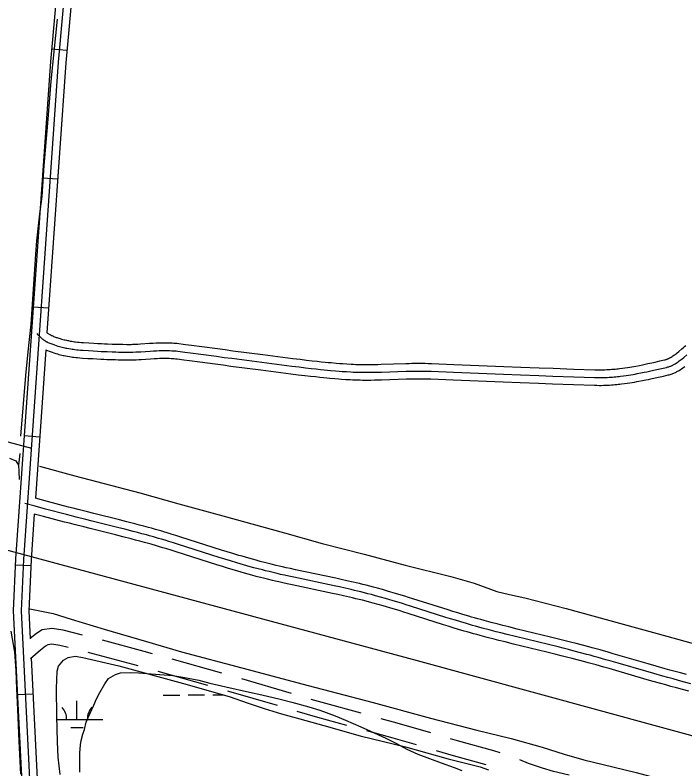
# Model space of a CAD drawing. Extents: x 3424494 to 3462436, y 522220 to 547718.
# Drawn here: x 3442482 to 3443777, y 531186 to 532644 of the extents above; entities that cross this region are included whole.
import ezdxf

# ---------------------------------------------------------------- set-up
doc = ezdxf.new("R2010")
doc.units = 0
for name, color, linetype in [('V-DTCH-CNTR', 7, 'Continuous'), ('V-ROAD-CNTR', 7, 'Continuous'), ('V-SITE-VEGE', 7, 'Continuous'), ('V-TOPO-SHOR', 7, 'Continuous'), ('V-WETL-SWMP', 7, 'Continuous')]:
    doc.layers.add(name, color=color, linetype=linetype)

msp = doc.modelspace()

# ---------------------------------------------------------------- linework, layer by layer
at = {"layer": 'V-DTCH-CNTR'}
msp.add_lwpolyline([(3442514.1, 531805.7), (3442419.3, 531830.7), (3442191.7, 531888.8), (3442009.5, 531939.4), (3441992.4, 531948.1), (3441969.5, 531966.1), (3441958.4, 531979.3), (3441953.2, 531997.1), (3441952.7, 532024.8), (3441957.2, 532103.2), (3441974.1, 532268.5), (3441999.1, 532466), (3442020.1, 532665.6), (3442043.2, 532880.3), (3442067.7, 533100.9), (3442099.1, 533379.5)], dxfattribs=at)
at = {"layer": 'V-ROAD-CNTR'}
for p, q in [((3442581.9, 532575.6), (3442552, 532578.3)), ((3442564, 532326.6), (3442534, 532328.7)), ((3442546.5, 532077.2), (3442516.6, 532079.3)), ((3442529.1, 531827.8), (3442499.2, 531829.9)), ((3442512, 531578.8), (3442482, 531580.1)), ((3442719.6, 531385.1), (3442623, 531410.8)), ((3442881.8, 531370.7), (3442785.6, 531397.8)), ((3442854.4, 531347.3), (3442758.1, 531374.3)), ((3443016.3, 531331.5), (3442920.3, 531359.7)), ((3442516.2, 531330.5), (3442486.2, 531329))]:
    msp.add_line(p, q, dxfattribs=at)
for points in [[(3443322, 537080.4), (3443326.8, 536843.7), (3443318.5, 536810.4), (3443301.9, 536789.2), (3443273.5, 536773.3), (3443226.4, 536757.4), (3443055.2, 536735.9), (3443017.3, 536728.1), (3442976.8, 536706.7), (3442946.2, 536683.9), (3442943.8, 536660.8), (3442875.9, 535838.3), (3442706.4, 534118.2), (3442564.8, 532553.4), (3442497.5, 531591.1), (3442493.1, 531491.9), (3442534, 530671.6)], [(3442710, 534307.6), (3442691.5, 534119.6), (3442549.8, 532554.6), (3442482.5, 531592), (3442478.1, 531491.8), (3442519, 530671)], [(3444661.9, 531011.6), (3443260.1, 531394.7), (3441450.2, 531882.4), (3439591, 532384.6), (3437293.5, 533005.9), (3435088.7, 533601.6), (3433157.1, 534129)], [(3442664.9, 533493.1), (3442579.8, 532552.2), (3442543.2, 532029.2)], [(3442523.8, 532027.9), (3442525.1, 532026.6), (3442526.3, 532025.3), (3442527.4, 532024.2), (3442528.4, 532023.1), (3442529.5, 532022.2), (3442530.4, 532021.3), (3442532.2, 532019.6), (3442533.8, 532018.2), (3442535.3, 532017.1), (3442536.6, 532016.1), (3442537.8, 532015.3), (3442538.8, 532014.6), (3442539.7, 532014), (3442541.4, 532013), (3442542.6, 532012.3), (3442543.6, 532011.8), (3442545.1, 532011), (3442546.6, 532010.4), (3442548.7, 532009.5), (3442550.6, 532008.7), (3442552.5, 532008), (3442554.4, 532007.3), (3442556.2, 532006.7), (3442557.9, 532006), (3442561.3, 532004.9), (3442564.5, 532004), (3442567.4, 532003.1), (3442570.2, 532002.3), (3442572.9, 532001.7), (3442575.3, 532001.1), (3442577.6, 532000.5), (3442579.8, 532000.1), (3442581.9, 531999.7), (3442585.7, 531999), (3442589.1, 531998.4), (3442592, 531997.9), (3442594.6, 531997.6), (3442596.9, 531997.3), (3442600.8, 531996.8), (3442603.8, 531996.5), (3442608.3, 531996.1), (3442612.8, 531995.8), (3442623.4, 531995.1), (3442632.7, 531994.5), (3442640.8, 531994.1), (3442647.9, 531993.7), (3442654.1, 531993.4), (3442659.5, 531993.2), (3442669.1, 531992.8), (3442676.2, 531992.6), (3442681.5, 531992.4), (3442689.6, 531992.3), (3442697.6, 531992.2), (3442700.7, 531992.2), (3442703.7, 531992.2), (3442706.6, 531992.2), (3442709.4, 531992.3), (3442714.9, 531992.5), (3442720, 531992.8), (3442724.8, 531993), (3442742.8, 531994.2), (3442749.5, 531994.6), (3442755.4, 531994.9), (3442760.5, 531995.2), (3442765.1, 531995.3), (3442769, 531995.4), (3442772.5, 531995.4), (3442775.5, 531995.3), (3442778.1, 531995.3), (3442780.4, 531995.2), (3442784.5, 531995), (3442787.5, 531994.9), (3442789.8, 531994.7), (3442793.2, 531994.4), (3442796.6, 531994), (3442809.6, 531992.3), (3442821, 531990.8), (3442841, 531988.2), (3442870.9, 531984.1), (3442885.8, 531982.1), (3442900.8, 531980.2), (3442958.9, 531972.7), (3443017.1, 531965.2), (3443031.2, 531963.4), (3443043.6, 531961.9), (3443054.5, 531960.6)], [(3442543.2, 532029.2), (3442549.8, 532025.5), (3442550.4, 532025.2), (3442551.4, 532024.6), (3442552.6, 532024.1), (3442554.3, 532023.4), (3442556.1, 532022.7), (3442557.9, 532022), (3442559.5, 532021.4), (3442561.2, 532020.8), (3442562.7, 532020.3), (3442565.9, 532019.2), (3442568.8, 532018.3), (3442571.5, 532017.5), (3442574.1, 532016.8), (3442576.5, 532016.2), (3442578.7, 532015.7), (3442580.9, 532015.2), (3442582.9, 532014.8), (3442584.7, 532014.4), (3442588.3, 532013.7), (3442591.5, 532013.2), (3442594.2, 532012.8), (3442596.6, 532012.4), (3442598.7, 532012.2), (3442602.5, 532011.7), (3442605.3, 532011.4), (3442609.5, 532011), (3442613.9, 532010.7), (3442624.3, 532010.1), (3442633.6, 532009.5), (3442641.6, 532009.1), (3442648.6, 532008.7), (3442654.8, 532008.4), (3442660.2, 532008.2), (3442669.6, 532007.8), (3442676.6, 532007.6), (3442681.9, 532007.4), (3442689.8, 532007.3), (3442697.7, 532007.2), (3442700.7, 532007.2), (3442703.5, 532007.2), (3442706.3, 532007.2), (3442708.9, 532007.3), (3442714.2, 532007.5), (3442719.2, 532007.7), (3442723.9, 532008), (3442741.8, 532009.2), (3442748.6, 532009.6), (3442754.7, 532009.9), (3442760, 532010.1), (3442764.7, 532010.3), (3442768.8, 532010.4), (3442772.5, 532010.4), (3442775.7, 532010.3), (3442778.5, 532010.3), (3442781, 532010.2), (3442785.3, 532010), (3442788.5, 532009.8), (3442791, 532009.6), (3442794.7, 532009.3), (3442798.3, 532008.9), (3442806.8, 532007.8)], [(3442806.8, 532007.8), (3442811.5, 532007.2), (3442823, 532005.7), (3442843, 532003.1), (3442872.9, 531999), (3442887.8, 531997), (3442902.7, 531995), (3442960.8, 531987.5), (3443018.9, 531980), (3443033.1, 531978.3), (3443045.4, 531976.8), (3443056.2, 531975.5)], [(3443759.1, 531988.4), (3443760.8, 531989.7), (3443762.4, 531990.9), (3443765.5, 531993.4), (3443771.5, 531998.4), (3443774.2, 532000.7), (3443776.8, 532002.8), (3443779.3, 532004.8)], [(3442540.9, 531996.4), (3442520.8, 531709.4)], [(3442540.9, 531996.4), (3442547.2, 531994), (3442549.2, 531993.2), (3442551.2, 531992.5), (3442553.1, 531991.8), (3442556.7, 531990.6), (3442560.2, 531989.6), (3442563.4, 531988.6), (3442566.4, 531987.8), (3442569.3, 531987.1), (3442571.9, 531986.5), (3442574.4, 531985.9), (3442576.8, 531985.4), (3442579, 531984.9), (3442583.1, 531984.2), (3442586.7, 531983.6), (3442589.8, 531983.1), (3442592.6, 531982.7), (3442595, 531982.4), (3442599.2, 531981.9), (3442602.4, 531981.6), (3442607.1, 531981.1), (3442611.8, 531980.8), (3442622.5, 531980.1), (3442631.8, 531979.6), (3442640, 531979.1), (3442647.2, 531978.7), (3442653.4, 531978.4), (3442658.9, 531978.2), (3442668.5, 531977.8), (3442675.8, 531977.6), (3442681.2, 531977.5), (3442689.3, 531977.3), (3442697.5, 531977.2), (3442700.7, 531977.2), (3442703.9, 531977.2), (3442706.9, 531977.2), (3442709.9, 531977.3), (3442715.5, 531977.5), (3442720.8, 531977.8), (3442725.7, 531978.1), (3442743.7, 531979.2), (3442750.4, 531979.6), (3442756.1, 531980), (3442761.1, 531980.2), (3442765.4, 531980.3), (3442769.2, 531980.4), (3442772.4, 531980.4), (3442775.3, 531980.3), (3442777.7, 531980.3), (3442779.9, 531980.2), (3442783.7, 531980.1), (3442786.4, 531979.9), (3442788.5, 531979.7), (3442791.6, 531979.4), (3442794.8, 531979.1), (3442807.7, 531977.5), (3442819.1, 531976), (3442839, 531973.3), (3442868.9, 531969.3), (3442883.8, 531967.3), (3442898.8, 531965.3), (3442957, 531957.8), (3443015.2, 531950.3), (3443029.4, 531948.5), (3443041.9, 531947), (3443052.8, 531945.7)], [(3443056.1, 531975.6), (3443065.6, 531974.5), (3443073.9, 531973.6), (3443081.1, 531972.9), (3443087.4, 531972.3), (3443092.9, 531971.8), (3443102.6, 531971), (3443109.9, 531970.4), (3443115.3, 531970), (3443123.5, 531969.5), (3443131.6, 531969), (3443136.3, 531968.7), (3443140.9, 531968.5), (3443145.3, 531968.4), (3443149.6, 531968.3), (3443153.8, 531968.2), (3443157.8, 531968.2), (3443161.7, 531968.2), (3443169.4, 531968.2), (3443176.5, 531968.3), (3443183.3, 531968.4), (3443189.6, 531968.6), (3443237.7, 531970.2), (3443243.9, 531970.4), (3443249.2, 531970.5), (3443253.9, 531970.5), (3443258, 531970.6), (3443265.1, 531970.6), (3443270.6, 531970.6), (3443274.6, 531970.5), (3443280.7, 531970.4), (3443286.8, 531970.2), (3443330, 531968.5), (3443394.8, 531965.9), (3443427.2, 531964.5), (3443459.6, 531963.2), (3443495.5, 531961.9), (3443522.4, 531960.9), (3443562.7, 531959.5), (3443603, 531958.1), (3443607.2, 531958), (3443611.3, 531957.9), (3443615.2, 531957.9), (3443618.9, 531958), (3443622.6, 531958.1), (3443626.1, 531958.3), (3443629.6, 531958.5), (3443632.9, 531958.7), (3443636.2, 531958.9), (3443639.3, 531959.2), (3443642.4, 531959.5), (3443645.3, 531959.8), (3443648.2, 531960.1), (3443650.9, 531960.4), (3443656.3, 531961.1), (3443661.4, 531961.8), (3443666.1, 531962.5), (3443670.6, 531963.2), (3443674.8, 531963.9), (3443678.7, 531964.6), (3443682.4, 531965.3), (3443689.3, 531966.6), (3443695.4, 531967.8), (3443700.7, 531968.9), (3443705.4, 531969.9), (3443713.6, 531971.6), (3443719.7, 531973), (3443728.9, 531975.1), (3443738.1, 531977.2), (3443739.2, 531977.5), (3443740.2, 531977.8), (3443741.2, 531978.1), (3443742.2, 531978.4), (3443743.1, 531978.8), (3443744.1, 531979.2), (3443745, 531979.6), (3443746, 531980), (3443746.9, 531980.5), (3443747.8, 531980.9), (3443748.7, 531981.4), (3443749.7, 531982), (3443750.5, 531982.5), (3443752.4, 531983.6), (3443754.1, 531984.8), (3443755.9, 531986), (3443757.5, 531987.2), (3443759.3, 531988.5)], [(3443054.5, 531960.6), (3443064, 531959.6), (3443072.3, 531958.7), (3443079.6, 531958), (3443086, 531957.4), (3443091.6, 531956.9), (3443101.4, 531956), (3443108.7, 531955.5), (3443114.2, 531955), (3443122.5, 531954.5), (3443130.8, 531954), (3443135.6, 531953.7), (3443140.3, 531953.5), (3443144.9, 531953.4), (3443149.3, 531953.3), (3443153.6, 531953.2), (3443157.7, 531953.2), (3443161.7, 531953.2), (3443169.5, 531953.2), (3443176.8, 531953.3), (3443183.6, 531953.4), (3443190.1, 531953.6), (3443238.2, 531955.2), (3443244.2, 531955.4), (3443249.5, 531955.5), (3443254.1, 531955.5), (3443258.1, 531955.6), (3443265.1, 531955.6), (3443270.4, 531955.6), (3443274.4, 531955.5), (3443280.3, 531955.4), (3443286.3, 531955.2), (3443329.4, 531953.5), (3443394.2, 531950.9), (3443426.6, 531949.5), (3443459, 531948.3), (3443494.9, 531946.9), (3443521.8, 531945.9), (3443562.2, 531944.5), (3443602.6, 531943.1), (3443607, 531943), (3443611.2, 531942.9), (3443615.3, 531942.9), (3443619.3, 531943), (3443623.1, 531943.1), (3443626.9, 531943.3), (3443630.5, 531943.5), (3443634, 531943.7), (3443637.4, 531944), (3443640.6, 531944.2), (3443643.8, 531944.5), (3443646.9, 531944.8), (3443649.9, 531945.2), (3443652.7, 531945.5), (3443658.3, 531946.2), (3443663.5, 531946.9), (3443668.4, 531947.7), (3443673, 531948.4), (3443677.3, 531949.1), (3443681.4, 531949.8), (3443685.1, 531950.5), (3443692.2, 531951.8), (3443698.4, 531953.1), (3443703.8, 531954.2), (3443708.5, 531955.2), (3443716.8, 531957), (3443723, 531958.4), (3443732.3, 531960.5), (3443741.6, 531962.6), (3443743, 531963), (3443744.5, 531963.4), (3443745.9, 531963.8), (3443747.3, 531964.3), (3443748.6, 531964.8), (3443749.9, 531965.3), (3443751.2, 531965.9), (3443752.5, 531966.5), (3443753.7, 531967.1), (3443754.9, 531967.7), (3443756, 531968.3), (3443757.2, 531969), (3443758.3, 531969.6), (3443760.4, 531971), (3443762.5, 531972.3), (3443764.5, 531973.7), (3443766.4, 531975.1), (3443768.3, 531976.5)], [(3443768.3, 531976.5), (3443770, 531977.8), (3443771.7, 531979.2), (3443775, 531981.8), (3443781.1, 531986.9)], [(3443052.9, 531945.7), (3443062.4, 531944.7), (3443070.8, 531943.8), (3443078.2, 531943.1), (3443084.6, 531942.5), (3443090.3, 531941.9), (3443100.1, 531941.1), (3443107.6, 531940.5), (3443113.1, 531940.1), (3443121.5, 531939.5), (3443129.9, 531939), (3443134.9, 531938.7), (3443139.8, 531938.5), (3443144.4, 531938.4), (3443149, 531938.3), (3443153.4, 531938.2), (3443157.6, 531938.2), (3443161.7, 531938.2), (3443169.7, 531938.2), (3443177.1, 531938.3), (3443184, 531938.4), (3443190.5, 531938.6), (3443238.6, 531940.2), (3443244.5, 531940.4), (3443249.7, 531940.5), (3443254.2, 531940.5), (3443258.2, 531940.6), (3443265.1, 531940.6), (3443270.3, 531940.6), (3443274.1, 531940.5), (3443279.9, 531940.4), (3443285.7, 531940.2), (3443328.8, 531938.5), (3443393.6, 531935.9), (3443426, 531934.6), (3443458.4, 531933.3), (3443494.3, 531931.9), (3443521.3, 531930.9), (3443561.7, 531929.5), (3443602.1, 531928.1), (3443606.7, 531928), (3443611.2, 531927.9), (3443615.5, 531927.9), (3443619.7, 531928), (3443623.7, 531928.1), (3443627.6, 531928.3), (3443631.4, 531928.5), (3443635, 531928.7), (3443638.5, 531929), (3443642, 531929.3), (3443645.3, 531929.6), (3443648.4, 531929.9), (3443651.5, 531930.3), (3443654.5, 531930.6), (3443660.3, 531931.3), (3443665.7, 531932.1), (3443670.7, 531932.8), (3443675.4, 531933.6), (3443679.9, 531934.3), (3443684, 531935.1), (3443687.9, 531935.8), (3443695.1, 531937.1), (3443701.4, 531938.4), (3443706.9, 531939.5), (3443711.7, 531940.5), (3443720, 531942.3), (3443726.3, 531943.7), (3443735.6, 531945.8), (3443745, 531948), (3443746.9, 531948.5), (3443748.8, 531949), (3443750.6, 531949.6), (3443752.4, 531950.2), (3443754.1, 531950.8), (3443755.8, 531951.5), (3443757.4, 531952.2), (3443758.9, 531953), (3443760.4, 531953.7), (3443761.9, 531954.4), (3443763.3, 531955.2), (3443764.7, 531956), (3443766, 531956.8), (3443768.5, 531958.3), (3443770.9, 531959.9), (3443773.2, 531961.5), (3443775.3, 531963), (3443777.2, 531964.5)], [(3442995.3, 531562.2), (3442988.8, 531563.7), (3442983.2, 531565), (3442973.2, 531567.4), (3442965.8, 531569.2), (3442960.3, 531570.6), (3442952, 531572.8), (3442943.7, 531575), (3442936.6, 531577), (3442929.7, 531578.9), (3442923.1, 531580.8), (3442916.7, 531582.7), (3442910.4, 531584.5), (3442898.4, 531588.2), (3442887.2, 531591.6), (3442876.6, 531594.9), (3442797.7, 531620), (3442787.8, 531623.1), (3442779.2, 531625.7), (3442771.6, 531628), (3442765, 531630), (3442759.2, 531631.7), (3442749, 531634.7), (3442741.3, 531636.9), (3442735.6, 531638.5), (3442726.9, 531640.8), (3442718.3, 531643.1), (3442709.7, 531645.3), (3442693.7, 531649.4), (3442679.6, 531653), (3442630.4, 531665.3), (3442618.1, 531668.4), (3442599.6, 531673.1), (3442590.4, 531675.5), (3442581.2, 531677.9), (3442540.7, 531688.6), (3442520.4, 531694), (3442500.2, 531699.4)], [(3442998.7, 531576.8), (3442992.2, 531578.3), (3442986.6, 531579.6), (3442976.8, 531582), (3442969.5, 531583.8), (3442964, 531585.2), (3442955.8, 531587.3), (3442947.6, 531589.5), (3442940.6, 531591.4), (3442933.8, 531593.4), (3442927.2, 531595.2), (3442920.9, 531597.1), (3442914.7, 531598.9), (3442902.8, 531602.5), (3442891.6, 531605.9), (3442881.1, 531609.2), (3442802.2, 531634.3), (3442792.3, 531637.4), (3442783.6, 531640.1), (3442775.9, 531642.4), (3442769.2, 531644.4), (3442763.4, 531646.1), (3442753.1, 531649.1), (3442745.4, 531651.3), (3442739.5, 531652.9), (3442730.8, 531655.3), (3442722.1, 531657.6), (3442713.5, 531659.8), (3442697.4, 531664), (3442683.3, 531667.5), (3442634, 531679.9), (3442621.7, 531682.9), (3442603.4, 531687.6), (3442594.2, 531690), (3442585, 531692.4), (3442544.5, 531703.1), (3442520.8, 531709.4)], [(3442518.7, 531678.9), (3442512.5, 531590.3), (3442508.2, 531491.9), (3442510.9, 531437.7)], [(3442991.9, 531547.6), (3442985.4, 531549.1), (3442979.7, 531550.4), (3442969.7, 531552.8), (3442962.2, 531554.7), (3442956.5, 531556.1), (3442948.1, 531558.3), (3442939.7, 531560.6), (3442932.5, 531562.5), (3442925.6, 531564.5), (3442918.9, 531566.4), (3442912.4, 531568.3), (3442906.1, 531570.2), (3442894.1, 531573.8), (3442882.7, 531577.3), (3442872.1, 531580.6), (3442793.2, 531605.7), (3442783.4, 531608.7), (3442774.8, 531611.4), (3442767.3, 531613.7), (3442760.7, 531615.6), (3442754.9, 531617.3), (3442744.8, 531620.3), (3442737.2, 531622.4), (3442731.6, 531624), (3442723, 531626.3), (3442714.5, 531628.6), (3442706, 531630.8), (3442690, 531634.9), (3442675.9, 531638.4), (3442626.7, 531650.8), (3442614.4, 531653.9), (3442595.9, 531658.6), (3442586.6, 531661), (3442577.4, 531663.4), (3442536.8, 531674.1), (3442518.7, 531678.9)], [(3443780.4, 531368.3), (3443769, 531371.3), (3443758.4, 531374.2), (3443748.4, 531377), (3443739, 531379.6), (3443721.5, 531384.6), (3443706.1, 531389.1), (3443652.3, 531404.7), (3443638.8, 531408.6), (3443628.7, 531411.5), (3443613.4, 531415.8), (3443605.8, 531417.9), (3443598.2, 531420), (3443591.6, 531421.7), (3443578.9, 531425.1), (3443567, 531428.2), (3443555.9, 531431.1), (3443545.4, 531433.7), (3443535.6, 531436.2), (3443517.2, 531440.7), (3443453, 531456.4), (3443437, 531460.4), (3443425, 531463.4), (3443416, 531465.7), (3443402.6, 531469.2), (3443389.2, 531472.7), (3443382.7, 531474.5), (3443376.5, 531476.2), (3443370.5, 531477.9), (3443364.6, 531479.6), (3443359, 531481.2), (3443348, 531484.4), (3443337.8, 531487.6), (3443328.1, 531490.5), (3443319.1, 531493.3), (3443251.2, 531514.9), (3443242.7, 531517.6), (3443235.2, 531519.9), (3443228.7, 531522), (3443217.2, 531525.4), (3443208.5, 531528), (3443202, 531529.9), (3443192.2, 531532.7), (3443182.4, 531535.4), (3443175.1, 531537.4), (3443167.9, 531539.3), (3443161, 531541), (3443154.3, 531542.7), (3443147.7, 531544.3), (3443141.4, 531545.8), (3443135.3, 531547.2), (3443123.5, 531549.9), (3443112.3, 531552.4), (3443101.9, 531554.7), (3443024.1, 531571.1), (3443014.5, 531573.2), (3443006, 531575.1), (3442998.6, 531576.8)], [(3443788.7, 531350.6), (3443776.5, 531353.8), (3443765.1, 531356.8), (3443754.4, 531359.8), (3443744.3, 531362.6), (3443734.9, 531365.2), (3443717.3, 531370.2), (3443702, 531374.7), (3443648.1, 531390.3), (3443634.7, 531394.2), (3443624.6, 531397), (3443609.4, 531401.3), (3443601.8, 531403.4), (3443594.2, 531405.5), (3443587.7, 531407.3), (3443575.1, 531410.6), (3443563.3, 531413.7), (3443552.2, 531416.5), (3443541.7, 531419.2), (3443532, 531421.6), (3443513.6, 531426.2), (3443449.4, 531441.9), (3443433.3, 531445.9), (3443421.3, 531448.9), (3443412.3, 531451.2), (3443398.8, 531454.7), (3443385.3, 531458.2), (3443378.8, 531460), (3443372.5, 531461.7), (3443366.4, 531463.5), (3443360.5, 531465.1), (3443354.8, 531466.8), (3443343.7, 531470.1), (3443333.4, 531473.2), (3443323.7, 531476.2), (3443314.6, 531479), (3443246.7, 531500.6), (3443238.2, 531503.3), (3443230.8, 531505.6), (3443224.3, 531507.6), (3443212.9, 531511.1), (3443204.3, 531513.6), (3443197.8, 531515.5), (3443188.2, 531518.2), (3443178.5, 531520.9), (3443171.2, 531522.9), (3443164.2, 531524.7), (3443157.3, 531526.5), (3443150.7, 531528.1), (3443144.2, 531529.7), (3443138, 531531.2), (3443131.9, 531532.6), (3443120.2, 531535.3), (3443109.1, 531537.7), (3443098.8, 531540), (3443020.9, 531556.5), (3443011.2, 531558.6), (3443002.7, 531560.5), (3442995.3, 531562.2)], [(3443784.9, 531336), (3443772.6, 531339.3), (3443761.1, 531342.4), (3443750.4, 531345.3), (3443740.3, 531348.1), (3443730.9, 531350.8), (3443713.2, 531355.8), (3443697.8, 531360.3), (3443644, 531375.9), (3443630.6, 531379.7), (3443620.5, 531382.6), (3443605.4, 531386.9), (3443597.8, 531389), (3443590.3, 531391), (3443583.8, 531392.8), (3443571.3, 531396.1), (3443559.5, 531399.2), (3443548.5, 531402), (3443538.1, 531404.6), (3443528.3, 531407.1), (3443510, 531411.6), (3443445.8, 531427.3), (3443429.7, 531431.3), (3443417.6, 531434.3), (3443408.6, 531436.7), (3443395, 531440.2), (3443381.4, 531443.7), (3443374.8, 531445.5), (3443368.4, 531447.3), (3443362.3, 531449), (3443356.3, 531450.7), (3443350.5, 531452.4), (3443339.4, 531455.7), (3443329, 531458.9), (3443319.2, 531461.9), (3443310.1, 531464.7), (3443242.2, 531486.3), (3443233.8, 531489), (3443226.4, 531491.3), (3443219.9, 531493.3), (3443208.6, 531496.7), (3443200.1, 531499.2), (3443193.7, 531501.1), (3443184.1, 531503.8), (3443174.5, 531506.5), (3443167.4, 531508.4), (3443160.4, 531510.2), (3443153.6, 531511.9), (3443147.1, 531513.6), (3443140.7, 531515.1), (3443134.5, 531516.6), (3443128.5, 531518), (3443116.9, 531520.7), (3443105.9, 531523.1), (3443095.6, 531525.3), (3443017.8, 531541.8), (3443008, 531543.9), (3442999.4, 531545.8), (3442992, 531547.5)], [(3442611.8, 531444.8), (3442574.3, 531454), (3442552.6, 531457.4), (3442534, 531454.6), (3442523, 531447.7), (3442510.7, 531437.9)], [(3442747.1, 531408.6), (3442731, 531413.1), (3442650.5, 531434.5)], [(3442584.2, 531420.7), (3442568.4, 531424.6), (3442552.6, 531427.1), (3442544.7, 531425.9), (3442540.3, 531423.1), (3442530.8, 531415.6), (3442511.6, 531398.6)], [(3442512.7, 531400.9), (3442548.9, 530672.3), (3442563.3, 530302.9)], [(3442988.9, 531308.3), (3442895.2, 531335.8), (3442892.9, 531336.4)], [(3443151, 531293.4), (3443075.7, 531314.1), (3443054.6, 531320.3)], [(3443123.5, 531269.9), (3443067.5, 531285.3), (3443027.3, 531297.1)], [(3443285.7, 531255.3), (3443220.9, 531274.2), (3443189.5, 531282.8)], [(3443258.3, 531232), (3443212.7, 531245.3), (3443162.1, 531259.3)], [(3443420.1, 531216.5), (3443407.4, 531220.7), (3443337.6, 531240), (3443324, 531244)], [(3443392.9, 531193.6), (3443329.4, 531211.2), (3443296.7, 531220.8)], [(3443553.1, 531173.3), (3443523, 531180.4), (3443502.1, 531187.3), (3443474.7, 531196.4), (3443457.8, 531203)]]:
    msp.add_lwpolyline(points, dxfattribs=at)
at = {"layer": 'V-SITE-VEGE'}
msp.add_lwpolyline([(3442606.5, 531179.7), (3442606.8, 531216.1), (3442608.1, 531232.1), (3442609.6, 531240.5), (3442612.6, 531252.8), (3442615.6, 531261.9), (3442619, 531276), (3442622.8, 531285.1), (3442633.9, 531309), (3442639.1, 531321), (3442645.4, 531333.3), (3442655.1, 531350.6), (3442662.1, 531360.4), (3442675.6, 531368.6), (3442685.5, 531371.5), (3442705.1, 531372.4), (3442720.4, 531371.5), (3442744.8, 531369.8), (3442786.9, 531366.5), (3442805.8, 531363), (3442836.7, 531357.6), (3442858.1, 531351.6), (3442889.3, 531344.4), (3442934.7, 531334.1), (3442958.7, 531329.2), (3442994.3, 531320.4), (3443016.8, 531315.1), (3443049.8, 531306.1), (3443070.9, 531299.3), (3443100.6, 531288.1), (3443120.9, 531280.3), (3443150.2, 531267.3), (3443169.1, 531258.7), (3443198.8, 531245), (3443219.4, 531234.6), (3443239.3, 531224.2), (3443260.4, 531214.5), (3443306, 531197.4), (3443330.7, 531188.4), (3443345.9, 531182.4)], dxfattribs=at)
at = {"layer": 'V-TOPO-SHOR'}
msp.add_line((3442490.9, 531795.7), (3442488, 531773.5), dxfattribs=at)
for points in [[(3442563.1, 532636.7), (3442550.5, 532516.4), (3442544.4, 532435), (3442536.9, 532353.6), (3442533.1, 532293.1), (3442528.7, 532259.7), (3442522.8, 532207.5), (3442521.2, 532181.8), (3442512, 532046.1), (3442506.1, 531992.6), (3442501.6, 531946.7), (3442491.8, 531829.8)], [(3442470.6, 531786.8), (3442483.1, 531781.8), (3442488, 531773.5), (3442488.6, 531761.6), (3442489.2, 531745.6)], [(3442529, 531771.8), (3442597.1, 531752.6), (3442722.9, 531719.7), (3442798.6, 531698.4), (3442883.4, 531675.6), (3443002.9, 531642.8), (3443075.8, 531622.1), (3443157.1, 531601.4), (3443236.3, 531580), (3443324.6, 531557.9), (3443369.7, 531545.1), (3443413.5, 531528.8), (3443437.8, 531523), (3443467.7, 531516.6), (3443547.6, 531495.9), (3443742.1, 531442.4), (3443858.2, 531410.4), (3444024.2, 531365.4), (3444302.1, 531289.9)], [(3442509.8, 531495.6), (3442555, 531486.3), (3442589.8, 531475.6), (3442653.7, 531456.4), (3442735.6, 531432.2), (3442803.7, 531412.3), (3442920.4, 531381.6), (3443048.3, 531347.4), (3443174.1, 531314.5), (3443285.2, 531283.9), (3443374.9, 531260.4), (3443440.9, 531244.6), (3443501.3, 531227.5), (3443543.7, 531214), (3443581.9, 531203.3), (3443638.2, 531189.8), (3443682.7, 531179), (3443736.2, 531164.8), (3443832, 531139.1), (3443911.9, 531116.3), (3443932.8, 531110.6)], [(3442473.4, 531452), (3442480.1, 531411.6), (3442483.3, 531376.1), (3442484.5, 531340.6), (3442486.3, 531300.9), (3442488.7, 531239.6), (3442491.8, 531175.6)]]:
    msp.add_lwpolyline(points, dxfattribs=at)
at = {"layer": 'V-WETL-SWMP'}
for p, q in [((3442601.3, 531281.4), (3442601.2, 531317.4)), ((3442768.2, 531328.5), (3442800.2, 531328.7)), ((3442816.2, 531328.8), (3442848.2, 531328.9)), ((3442864.2, 531329), (3442884.4, 531329.1)), ((3442562.3, 531281.2), (3442651.3, 531281.6)), ((3442589.4, 531265.9), (3442613.4, 531266))]:
    msp.add_line(p, q, dxfattribs=at)
for points in [[(3442569, 531174.8), (3442565.1, 531208.3), (3442563.9, 531238.2), (3442562.1, 531288.3), (3442561.7, 531341.2), (3442562.7, 531374.6), (3442565.5, 531384.4), (3442575.3, 531396.1), (3442584.4, 531401.6), (3442597.6, 531403.6), (3442612.9, 531401.5), (3442682.4, 531385), (3442807.5, 531350.8), (3442895.7, 531325.9), (3442932.5, 531313.1), (3442963.1, 531302.5)], [(3442963.1, 531302.5), (3442997.1, 531292.5), (3443032.6, 531282.5), (3443079.1, 531269.7), (3443149.3, 531249.8), (3443236.8, 531228.3), (3443319.5, 531205.5), (3443381.4, 531189.8), (3443397.3, 531184.1)]]:
    msp.add_lwpolyline(points, dxfattribs=at)
for centre, start, end in [((3442546.1, 531281.6), 359.4865, 41.0302), ((3442656.6, 531282.1), 139.4865, 181.0302)]:
    msp.add_arc(centre, 35.2, start, end, dxfattribs=at)

doc.saveas('drawing.dxf')
